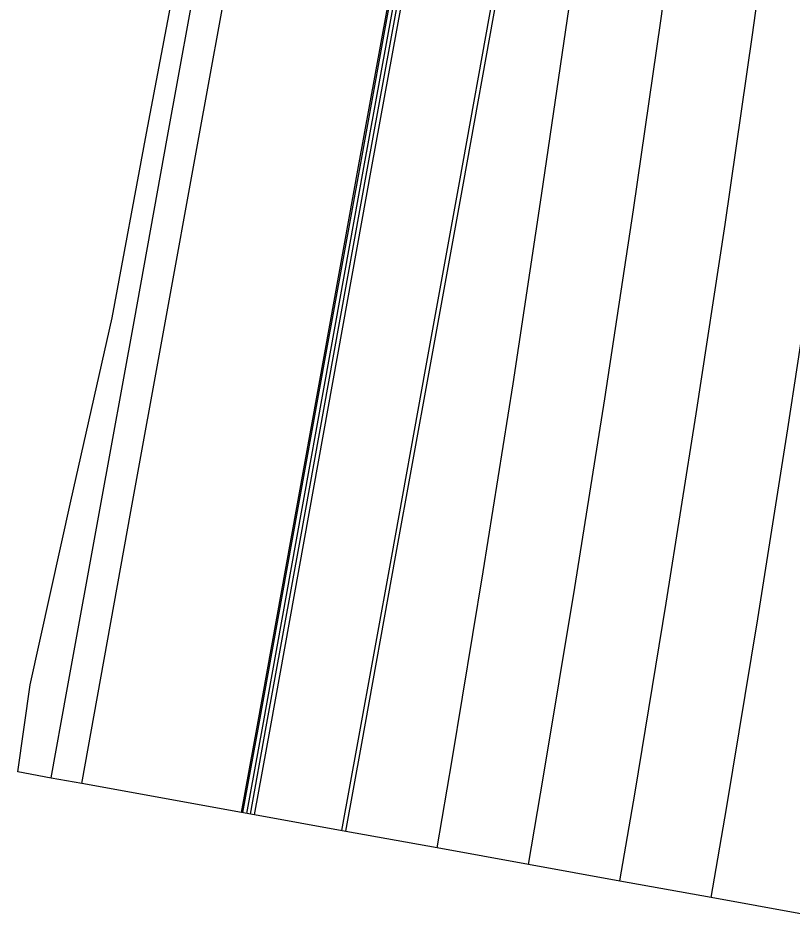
# Model space of a CAD drawing. Extents: x 1797478 to 1804836, y 246529 to 250952.
# Drawn here: x 1797478.1 to 1797578.2, y 246551.9 to 246667.8 of the extents above; entities that cross this region are included whole.
import ezdxf

# ---------------------------------------------------------------- set-up
doc = ezdxf.new("R2010")
doc.units = 0
for name, color, linetype in [('1', 7, 'Continuous'), ('60', 7, 'Continuous'), ('DTCH-LINBTM', 7, 'Continuous'), ('DTCH-LINFRSLP', 7, 'Continuous'), ('EDPV-LINE', 7, 'Continuous'), ('LIMT-CSLINE', 7, 'Continuous'), ('SHDR-UPAV', 7, 'Continuous')]:
    doc.layers.add(name, color=color, linetype=linetype)

msp = doc.modelspace()

# ---------------------------------------------------------------- linework, layer by layer
for points in [[(1797532.31, 246560.45), (1797532.31, 246560.46), (1797534.25, 246571.85), (1797538.27, 246596.14), (1797542.12, 246620.47), (1797545.81, 246644.81), (1797549.35, 246669.18), (1797552.72, 246693.57), (1797555.93, 246717.98), (1797558.99, 246742.41), (1797561.88, 246766.86), (1797564.61, 246791.32), (1797567.18, 246815.8), (1797568.16, 246825.58), (1797568.16, 246825.58), (1797569.06, 246834.84), (1797569.58, 246840.3), (1797570.84, 246853.84), (1797571.89, 246864.88), (1797574.35, 246889.76), (1797576.04, 246906.8), (1797576.81, 246914.64)], [(1797507.2, 246565), (1797507.2, 246565.01), (1797509.25, 246576.3), (1797513.61, 246600.37), (1797517.97, 246624.44), (1797522.34, 246648.52), (1797526.7, 246672.6), (1797531.07, 246696.69), (1797535.44, 246720.8), (1797539.82, 246744.92), (1797544.19, 246769.05), (1797548.58, 246793.21), (1797552.96, 246817.38), (1797554.71, 246827.03), (1797554.71, 246827.03), (1797555.61, 246836.26), (1797556.13, 246841.7), (1797557.39, 246855.19)], [(1797507.71, 246564.91), (1797507.71, 246564.91), (1797509.76, 246576.21), (1797514.12, 246600.28), (1797518.49, 246624.35), (1797522.85, 246648.43), (1797527.22, 246672.52), (1797531.59, 246696.62), (1797535.96, 246720.73), (1797540.33, 246744.85), (1797544.71, 246768.99), (1797549.09, 246793.14), (1797553.48, 246817.32), (1797555.23, 246826.97), (1797555.23, 246826.98), (1797556.13, 246836.2), (1797556.65, 246841.64), (1797557.91, 246855.14)], [(1797508.17, 246564.83), (1797508.17, 246564.83), (1797510.22, 246576.12), (1797514.58, 246600.2), (1797518.94, 246624.28), (1797523.31, 246648.36), (1797527.68, 246672.45), (1797532.04, 246696.55), (1797536.42, 246720.67), (1797540.79, 246744.79), (1797545.17, 246768.93), (1797549.55, 246793.09), (1797553.94, 246817.27), (1797555.69, 246826.92), (1797555.69, 246826.93), (1797556.59, 246836.16), (1797557.11, 246841.6), (1797558.37, 246855.09)], [(1797520, 246562.69), (1797520, 246562.69), (1797522.05, 246574.02), (1797526.43, 246598.17), (1797530.81, 246622.33), (1797535.18, 246646.49), (1797539.56, 246670.66), (1797543.94, 246694.84), (1797548.33, 246719.03), (1797552.71, 246743.23), (1797557.1, 246767.45), (1797561.49, 246791.69), (1797565.89, 246815.94), (1797567.64, 246825.63), (1797567.64, 246825.63), (1797568.55, 246834.89), (1797569.07, 246840.35), (1797570.34, 246853.89)], [(1797520.51, 246562.59), (1797520.51, 246562.6), (1797522.56, 246573.93), (1797526.94, 246598.08), (1797531.31, 246622.24), (1797535.69, 246646.41), (1797540.07, 246670.58), (1797544.45, 246694.76), (1797548.84, 246718.96), (1797553.22, 246743.16), (1797557.61, 246767.39), (1797562, 246791.63), (1797566.4, 246815.89), (1797568.16, 246825.58), (1797568.16, 246825.58), (1797569.06, 246834.84), (1797569.58, 246840.3), (1797570.84, 246853.84)], [(1797520.51, 246562.59), (1797520.51, 246562.6), (1797522.56, 246573.93), (1797526.94, 246598.08), (1797531.31, 246622.24), (1797535.69, 246646.41), (1797540.07, 246670.58), (1797544.45, 246694.76), (1797548.84, 246718.96), (1797553.22, 246743.16), (1797557.61, 246767.39), (1797562, 246791.63), (1797566.4, 246815.89), (1797568.16, 246825.58), (1797568.16, 246825.58), (1797569.06, 246834.84), (1797569.58, 246840.3), (1797570.84, 246853.84)], [(1797544.12, 246558.31), (1797544.12, 246558.32), (1797546.07, 246569.74), (1797550.09, 246594.12), (1797553.96, 246618.52), (1797557.67, 246642.94), (1797561.21, 246667.39), (1797564.6, 246691.86), (1797567.82, 246716.35), (1797570.89, 246740.85), (1797573.79, 246765.38), (1797576.53, 246789.92), (1797579.1, 246814.48), (1797580.09, 246824.28), (1797580.09, 246824.29), (1797580.99, 246833.58), (1797581.52, 246839.05), (1797582.78, 246852.64)], [(1797555.93, 246556.17), (1797555.93, 246556.18), (1797557.88, 246567.64), (1797561.92, 246592.09), (1797565.8, 246616.57), (1797569.52, 246641.07), (1797573.08, 246665.6), (1797576.48, 246690.14), (1797579.71, 246714.71), (1797582.78, 246739.3), (1797585.7, 246763.9), (1797588.44, 246788.52), (1797591.03, 246813.16), (1797592.02, 246822.99), (1797592.02, 246823), (1797592.93, 246832.32), (1797593.45, 246837.81), (1797594.72, 246851.44)], [(1797567.74, 246554.04), (1797567.74, 246554.04), (1797569.7, 246565.54), (1797573.75, 246590.07), (1797577.64, 246614.62), (1797581.38, 246639.2), (1797584.95, 246663.81), (1797588.35, 246688.43), (1797591.6, 246713.08), (1797594.68, 246737.74), (1797597.6, 246762.42), (1797600.36, 246787.12), (1797602.96, 246811.84), (1797603.95, 246821.7), (1797603.95, 246821.71), (1797604.86, 246831.06), (1797605.39, 246836.57), (1797606.67, 246850.24)], [(1797567.74, 246554.04), (1797567.74, 246554.04), (1797569.7, 246565.54), (1797573.75, 246590.07), (1797577.64, 246614.62), (1797581.38, 246639.2), (1797584.95, 246663.81), (1797588.35, 246688.43), (1797591.6, 246713.08), (1797594.68, 246737.74), (1797597.6, 246762.42), (1797600.36, 246787.12), (1797602.96, 246811.84), (1797603.95, 246821.7), (1797603.95, 246821.71), (1797604.86, 246831.06), (1797605.39, 246836.57), (1797606.67, 246850.24)], [(1797567.74, 246554.04), (1797567.74, 246554.04), (1797569.7, 246565.54), (1797573.75, 246590.07), (1797577.64, 246614.62), (1797581.38, 246639.2), (1797584.95, 246663.81), (1797588.35, 246688.43), (1797591.6, 246713.08), (1797594.68, 246737.74), (1797597.6, 246762.42), (1797600.36, 246787.12), (1797602.96, 246811.84), (1797603.95, 246821.7), (1797603.95, 246821.71), (1797604.86, 246831.06), (1797605.39, 246836.57), (1797606.67, 246850.24)], [(1797567.74, 246554.04), (1797567.74, 246554.04), (1797569.7, 246565.54), (1797573.75, 246590.07), (1797577.64, 246614.62), (1797581.38, 246639.2), (1797584.95, 246663.81), (1797588.35, 246688.43), (1797591.6, 246713.08), (1797594.68, 246737.74), (1797597.6, 246762.42), (1797600.36, 246787.12), (1797602.96, 246811.84), (1797603.95, 246821.7), (1797603.95, 246821.71), (1797604.86, 246831.06), (1797605.39, 246836.57), (1797606.67, 246850.24)]]:
    msp.add_lwpolyline(points)
at = {"layer": '1'}
msp.add_lwpolyline([(1797567.74, 246554.04), (1797567.74, 246554.04), (1797569.7, 246565.54), (1797573.75, 246590.07), (1797577.64, 246614.62), (1797581.38, 246639.2), (1797584.95, 246663.81), (1797588.35, 246688.43), (1797591.6, 246713.08), (1797594.68, 246737.74), (1797597.6, 246762.42), (1797600.36, 246787.12), (1797602.96, 246811.84), (1797603.95, 246821.7), (1797603.95, 246821.71), (1797604.86, 246831.06), (1797605.39, 246836.57), (1797606.67, 246850.24)], dxfattribs=at)
at = {"layer": '60'}
msp.add_lwpolyline([(1797478.12, 246570.27), (1797478.12, 246570.28), (1797479.71, 246581.55), (1797484.95, 246605.27), (1797490.28, 246628.99), (1797494.72, 246652.87), (1797499.26, 246676.74), (1797503.2, 246700.71), (1797509.73, 246724.34), (1797511.84, 246748.58), (1797516.63, 246772.48), (1797522.29, 246796.29), (1797526.77, 246820.28), (1797529.22, 246829.79), (1797529.22, 246829.79), (1797528.83, 246839.09), (1797529.33, 246844.49)], dxfattribs=at)
at = {"layer": 'DTCH-LINBTM'}
msp.add_lwpolyline([(1797482.43, 246569.49), (1797482.43, 246569.5), (1797484.46, 246580.71), (1797488.79, 246604.62), (1797493.13, 246628.52), (1797497.47, 246652.44), (1797501.81, 246676.36), (1797506.15, 246700.29), (1797510.5, 246724.23), (1797514.85, 246748.19), (1797519.21, 246772.16), (1797523.57, 246796.14), (1797527.94, 246820.15), (1797529.68, 246829.74), (1797529.68, 246829.74), (1797530.57, 246838.9), (1797531.09, 246844.31)], dxfattribs=at)
at = {"layer": 'DTCH-LINFRSLP'}
msp.add_lwpolyline([(1797486.36, 246568.78), (1797486.36, 246568.78), (1797488.4, 246580.01), (1797492.73, 246603.94), (1797497.07, 246627.88), (1797501.42, 246651.82), (1797505.76, 246675.76), (1797510.11, 246699.72), (1797514.46, 246723.69), (1797518.82, 246747.67), (1797523.18, 246771.66), (1797527.54, 246795.68), (1797531.91, 246819.71), (1797533.66, 246829.31), (1797533.66, 246829.31), (1797534.55, 246838.48), (1797535.07, 246843.89)], dxfattribs=at)
at = {"layer": 'EDPV-LINE'}
msp.add_lwpolyline([(1797520.51, 246562.59), (1797520.51, 246562.6), (1797522.56, 246573.93), (1797526.94, 246598.08), (1797531.31, 246622.24), (1797535.69, 246646.41), (1797540.07, 246670.58), (1797544.45, 246694.76), (1797548.84, 246718.96), (1797553.22, 246743.16), (1797557.61, 246767.39), (1797562, 246791.63), (1797566.4, 246815.89), (1797568.16, 246825.58), (1797568.16, 246825.58), (1797569.06, 246834.84), (1797569.58, 246840.3), (1797570.84, 246853.84)], dxfattribs=at)
msp.add_lwpolyline([(1797520.51, 246562.59), (1797520.51, 246562.6), (1797522.56, 246573.93), (1797526.94, 246598.08), (1797531.31, 246622.24), (1797535.69, 246646.41), (1797540.07, 246670.58), (1797544.45, 246694.76), (1797548.84, 246718.96), (1797553.22, 246743.16), (1797557.61, 246767.39), (1797562, 246791.63), (1797566.4, 246815.89), (1797568.16, 246825.58), (1797568.16, 246825.58), (1797569.06, 246834.84), (1797569.58, 246840.3), (1797570.84, 246853.84)], dxfattribs=at)
msp.add_lwpolyline([(1797520.51, 246562.59), (1797520.51, 246562.6), (1797522.56, 246573.93), (1797526.94, 246598.08), (1797531.31, 246622.24), (1797535.69, 246646.41), (1797540.07, 246670.58), (1797544.45, 246694.76), (1797548.84, 246718.96), (1797553.22, 246743.16), (1797557.61, 246767.39), (1797562, 246791.63), (1797566.4, 246815.89), (1797568.16, 246825.58), (1797568.16, 246825.58), (1797569.06, 246834.84), (1797569.58, 246840.3), (1797570.84, 246853.84)], dxfattribs=at)
msp.add_lwpolyline([(1797520.51, 246562.59), (1797520.51, 246562.6), (1797522.56, 246573.93), (1797526.94, 246598.08), (1797531.31, 246622.24), (1797535.69, 246646.41), (1797540.07, 246670.58), (1797544.45, 246694.76), (1797548.84, 246718.96), (1797553.22, 246743.16), (1797557.61, 246767.39), (1797562, 246791.63), (1797566.4, 246815.89), (1797568.16, 246825.58), (1797568.16, 246825.58), (1797569.06, 246834.84), (1797569.58, 246840.3), (1797570.84, 246853.84)], dxfattribs=at)
at = {"layer": 'LIMT-CSLINE'}
msp.add_lwpolyline([(1797579.54, 246551.9), (1797567.74, 246554.04), (1797555.93, 246556.17), (1797544.12, 246558.31), (1797532.31, 246560.45), (1797520.51, 246562.59), (1797508.7, 246564.73), (1797507.03, 246565.04), (1797486.36, 246568.78), (1797482.43, 246569.49), (1797478.12, 246570.27), (1797478.12, 246570.28), (1797479.71, 246581.55), (1797484.95, 246605.27), (1797490.28, 246628.99), (1797494.72, 246652.87), (1797499.26, 246676.74)], dxfattribs=at)
at = {"layer": 'SHDR-UPAV'}
for points in [[(1797507.03, 246565.04), (1797507.03, 246565.04), (1797509.07, 246576.33), (1797513.43, 246600.4), (1797517.8, 246624.47), (1797522.16, 246648.54), (1797526.53, 246672.63), (1797530.89, 246696.72), (1797535.27, 246720.82), (1797539.64, 246744.94), (1797544.02, 246769.08), (1797548.4, 246793.23), (1797552.78, 246817.4), (1797554.53, 246827.05), (1797554.54, 246827.05), (1797555.44, 246836.28), (1797555.96, 246841.72), (1797557.21, 246855.21)], [(1797508.7, 246564.73), (1797508.7, 246564.74), (1797510.75, 246576.03), (1797515.11, 246600.11), (1797519.47, 246624.19), (1797523.84, 246648.28), (1797528.21, 246672.37), (1797532.58, 246696.48), (1797536.95, 246720.59), (1797541.33, 246744.72), (1797545.7, 246768.87), (1797550.09, 246793.03), (1797554.47, 246817.21), (1797556.23, 246826.87), (1797556.23, 246826.87), (1797557.13, 246836.1), (1797557.65, 246841.54), (1797558.9, 246855.04)], [(1797508.7, 246564.73), (1797508.7, 246564.74), (1797510.75, 246576.03), (1797515.11, 246600.11), (1797519.47, 246624.19), (1797523.84, 246648.28), (1797528.21, 246672.37), (1797532.58, 246696.48), (1797536.95, 246720.59), (1797541.33, 246744.72), (1797545.7, 246768.87), (1797550.09, 246793.03), (1797554.47, 246817.21), (1797556.23, 246826.87), (1797556.23, 246826.87), (1797557.13, 246836.1), (1797557.65, 246841.54), (1797558.9, 246855.04)]]:
    msp.add_lwpolyline(points, dxfattribs=at)

doc.saveas('drawing.dxf')
